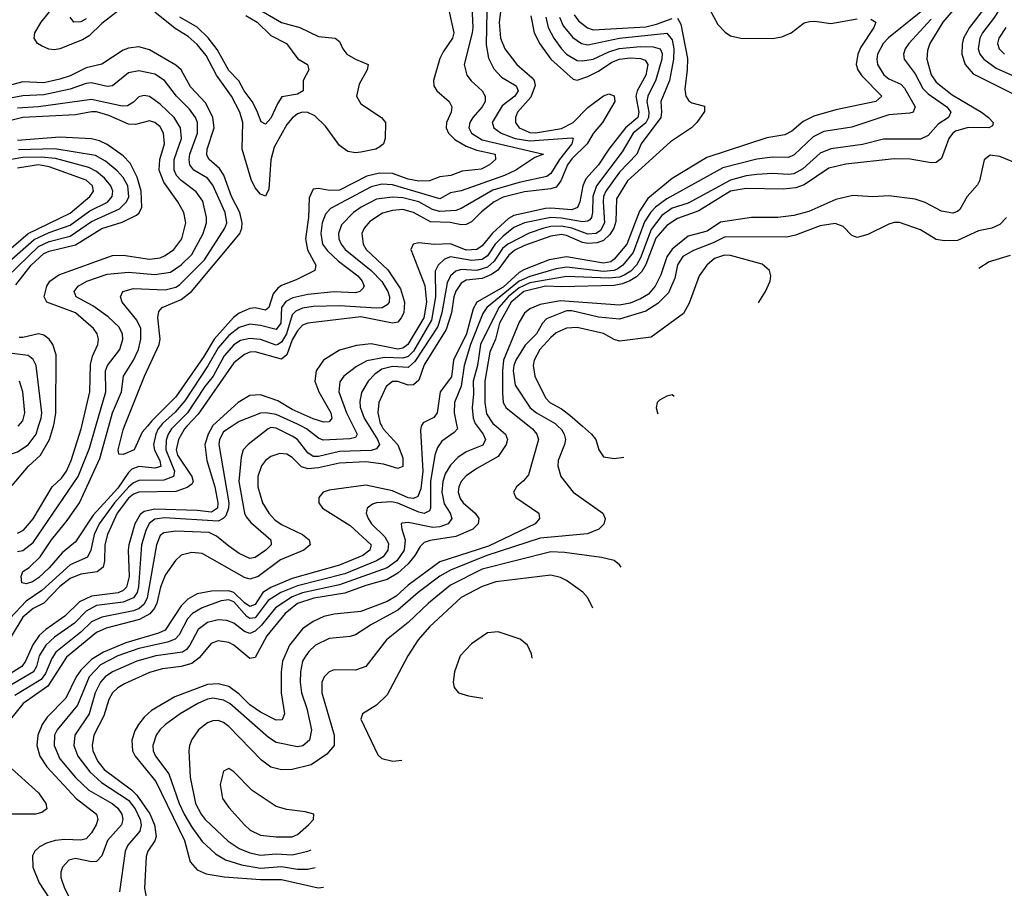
# Model space of a CAD drawing. Header units: inches. Extents: x 884549 to 1028252, y 526810 to 653624.
# Tile 586 of 656: x 983698 to 987427, y 548249 to 551540. Entities that reach past the tile are written whole.
import ezdxf

# ---------------------------------------------------------------- set-up
doc = ezdxf.new("R2010")
doc.units = ezdxf.units.IN
doc.header["$MEASUREMENT"] = 0
doc.layers.add('A9584', color=7, linetype='Continuous')
doc.layers.add('A9585', color=7, linetype='Continuous')

msp = doc.modelspace()

# ---------------------------------------------------------------- linework, layer by layer
at = {"layer": 'A9584', "color": 5}
for points, elevation in [([(983272.9, 550000), (983323.7, 549963.8), (983370, 549946.8), (983388.1, 549928.1), (983410, 549892.3), (983430, 549877.8), (983450, 549876.3), (983550, 549904.8), (983590, 549903.8), (983650, 549889.5), (983690, 549902.9), (983730.7, 549929.3), (983760.3, 549970), (983770.2, 550000)], 2340), ([(984428.8, 550000), (984412, 549970), (984399.7, 549930), (984407.1, 549870), (984438.1, 549770), (984449.1, 549710), (984447.3, 549690), (984425.3, 549674.7), (984370, 549680.8), (984210, 549686.1), (984170, 549676.5), (984154.3, 549665.7), (984134.5, 549630), (984112.2, 549550), (984109.4, 549530), (984113.7, 549430), (984103.5, 549390), (984090, 549377.4), (984070.8, 549369.2), (983970, 549356.5), (983925, 549335), (983870, 549280.9), (983797.2, 549230), (983772.4, 549207.6), (983748.2, 549171.8), (983720.9, 549110), (983707, 549090), (983590, 549017.3)], 2320), ([(984331.6, 550000), (984322.4, 549990), (984299.8, 549950), (984291.7, 549910), (984296.3, 549890), (984351, 549810), (984355.4, 549790), (984350, 549780.4), (984332.7, 549767.3), (984290, 549752.8), (984150, 549749.6), (984130, 549742.9), (984110, 549727.1), (984067.8, 549670), (984030.6, 549590), (984021, 549550), (984020.2, 549490), (984014.3, 549465.7), (983992.2, 549447.8), (983930, 549439.3), (983890, 549422.4), (983850, 549393.1), (983790.1, 549330), (983750, 549309.5), (983710, 549276.1), (983620.7, 549130)], 2280), ([(984283.9, 550000), (984273.9, 549990), (984260.9, 549970), (984253.4, 549946.6), (984252.2, 549910), (984285.1, 549830), (984280.9, 549810), (984244, 549796), (984150, 549793.8), (984130, 549785.1), (984110, 549768.9), (984057.4, 549710), (983999.6, 549630), (983980.3, 549590), (983967.6, 549530), (983955.7, 549504.3), (983890, 549474.8), (983782.8, 549377.2), (983723.3, 549336.7), (983640.6, 549250)], 2260), ([(984503, 550000), (984470, 549978.3), (984455.1, 549950), (984452.9, 549930), (984490.5, 549710), (984489.8, 549690), (984479.1, 549660.9), (984469.7, 549650.3), (984450, 549640.8), (984246.7, 549653.3), (984210, 549647.5), (984188.6, 549631.4), (984175.8, 549604.2), (984160.4, 549550), (984148.7, 549391.3), (984143, 549370), (984130.1, 549350), (984090, 549333.8), (983990, 549320.2), (983950, 549299), (983906, 549254), (983830, 549200.6), (983797.6, 549170), (983772.5, 549130), (983761.6, 549090), (983750.3, 549069.7), (983650.3, 549009.7)], 2340), ([(985069.5, 550000), (985075.5, 549990), (985130, 549929.6), (985150, 549879.6), (985150, 549847.6), (985130, 549840.1), (985075.9, 549855.9), (985010, 549865.5), (984910, 549860.2), (984830, 549841.8), (984790, 549838.1), (984765.5, 549845.5), (984730, 549881.1), (984710, 549894.3), (984683.6, 549896.4), (984650, 549885.6), (984630, 549870.5), (984614.8, 549850), (984599.9, 549810), (984599.9, 549770), (984618.5, 549710), (984641.8, 549670), (984665.3, 549645.3), (984690, 549628), (984770.1, 549590), (984795.4, 549570), (984798.8, 549550), (984774.8, 549530), (984685.7, 549494.3), (984601.8, 549430), (984570, 549420), (984550, 549427.1), (984390, 549518.1), (984350, 549521.5), (984310, 549511.6), (984288.4, 549491.6), (984250, 549435), (984231.7, 549390), (984218.4, 549330), (984208.8, 549310), (984190.9, 549289.1), (984152, 549268), (984025.7, 549234.3), (983990, 549218.9), (983875.2, 549124.8), (983804.8, 549015.2), (983712, 548950), (983663.4, 548890)], 2380), ([(983670, 549775.8), (983731.6, 549848.4), (983777.9, 549890), (983811, 549950), (983826.1, 550000)], 2320), ([(985022.2, 550000), (985053.6, 549950), (985061.5, 549930), (985050, 549913.9), (985030, 549908), (984910, 549904.2), (984830, 549885.2), (984810, 549885.5), (984790, 549898.7), (984750, 549949.1), (984730, 549962.2), (984670, 549992.9), (984650, 549995.3), (984639, 549990), (984563.8, 549930), (984545.4, 549910), (984537, 549883), (984528.1, 549790), (984550, 549670.3), (984556.1, 549656.1), (984574.5, 549634.5), (984650.1, 549570), (984650.9, 549550), (984630.1, 549530), (984590, 549502.9), (984570, 549498.5), (984530, 549518.3), (984490, 549545), (984443.9, 549583.9), (984416.7, 549596.7), (984290, 549601.9), (984244.3, 549595.7), (984230, 549585.4), (984216.1, 549550), (984181.2, 549350), (984170, 549326.1), (984150.7, 549309.3), (984130, 549300.3), (984010, 549277), (983970, 549258.6), (983930, 549219.7), (983835.7, 549144.3), (983819.6, 549120.4), (983796.5, 549063.5), (983779.3, 549040.7), (983680.7, 548979.3)], 2360), ([(983690, 549594.2), (983713.5, 549606.5), (983750, 549648.5), (983821.3, 549770), (983856.5, 549803.5), (983875.8, 549830), (983893.7, 549870), (983931.9, 549990), (983934.2, 550000)], 2280), ([(983690, 549525.4), (983710, 549529.1), (983750, 549559.3), (983920.2, 549810), (983963.1, 549916.9), (983987.1, 550000)], 2260), ([(984231.2, 550000), (984223.3, 549990), (984214.2, 549970), (984205.5, 549930), (984208.8, 549908.8), (984229.7, 549870), (984232.4, 549847.6), (984210, 549841), (984150, 549847.4), (984122.9, 549837.1), (984110, 549824.8), (984070, 549764.9), (983977.2, 549662.8), (983910, 549562.1), (983859.8, 549520.2), (983810, 549462.9), (983770, 549425.8), (983747.4, 549410), (983723.3, 549403.3), (983707.1, 549407.1), (983703.7, 549430), (983709.8, 549450), (983734.8, 549465.2), (983775.5, 549504.5), (983818.8, 549570), (983877.9, 549642.1), (983924.8, 549710), (984002.4, 549877.6), (984036.3, 550000)], 2240), ([(985219.2, 550000), (985216.5, 549983.5), (985225.3, 549830), (985217.2, 549762.8), (985205.8, 549734.2), (985190, 549726.3), (985170, 549728.5), (985110, 549755.3), (985010, 549776.9), (984870, 549757.3), (984847.5, 549750), (984831.9, 549730), (984831.5, 549710), (984845.9, 549690), (984950, 549624), (985030, 549551), (985024.8, 549530), (984997.5, 549510), (984910, 549472.9), (984730, 549422.9), (984650, 549388.4), (984619.1, 549370), (984590, 549324.3), (984570, 549317.2), (984550, 549330.3), (984510, 549369.5), (984490, 549376.8), (984424.4, 549375.6), (984370, 549364.6), (984335.6, 549344.4), (984310, 549319.2), (984250, 549227.5), (984224.6, 549215.4), (984100.7, 549179.3), (984016, 549144), (983970, 549116.5), (983930, 549075.4), (983912.6, 549050), (983873.1, 548970), (983802.9, 548897.1), (983783.1, 548870), (983767.1, 548830), (983764, 548790), (983775.1, 548750), (983800.9, 548710), (983912.7, 548590), (983989.1, 548530), (983994.6, 548510), (983988.4, 548490), (983970, 548458.9), (983950, 548436.6), (983930, 548431.4), (983870, 548434.6), (983832.2, 548430), (983799.4, 548420.6), (983773.1, 548406.9), (983755.3, 548390), (983747.3, 548372.7), (983748.1, 548330), (983771.9, 548270), (983851, 548150)], 2420), ([(985354.2, 550000), (985356.1, 549990), (985344.2, 549975.8), (985297.1, 549942.9), (985281.3, 549918.7), (985270.4, 549890), (985254.8, 549790), (985254.5, 549690), (985250, 549679.2), (985230.7, 549669.3), (985210, 549673.7), (985130, 549707.8), (985106.9, 549713.1), (985050.4, 549709.6), (985034.9, 549705.1), (985014.2, 549690), (985011.2, 549670), (985018.1, 549650), (985030.5, 549630), (985081.3, 549581.3), (985095.1, 549555.1), (985093.1, 549530), (985075, 549505), (985049.9, 549490.1), (984930, 549441.2), (984750, 549395.1), (984687.6, 549370), (984640, 549340), (984590, 549274.2), (984570, 549271.7), (984559, 549279), (984510, 549335), (984490, 549341.9), (984462.1, 549337.9), (984390, 549311.7), (984352.5, 549290), (984333.6, 549270), (984302.9, 549210), (984286.7, 549193.3), (984257.9, 549182.1), (984150, 549158.2), (984069.6, 549130), (984004.6, 549095.4), (983961.1, 549050), (983917.5, 548942.5), (983840.1, 548850), (983830.8, 548830), (983828.7, 548790), (983850, 548739.8), (983909.5, 548669.5), (983960.5, 548620.5), (984049, 548570), (984070, 548552.9), (984084.9, 548530), (984089.2, 548510), (984083.8, 548490), (984030.5, 548430), (984010, 548371.9), (983990, 548350.5), (983970, 548349.3), (983910, 548362.7), (983884.2, 548355.8), (983860.2, 548330), (983854, 548310), (983854.6, 548290), (983868.1, 548250), (983890, 548208.6)], 2440), ([(985431.4, 550000), (985453.8, 549970), (985462.9, 549950), (985452.1, 549927.9), (985390, 549902.9), (985358, 549882), (985330, 549852.7), (985310, 549819.9), (985300.5, 549790), (985297.8, 549750), (985306.4, 549706.4), (985328.7, 549670), (985334.7, 549650), (985321.7, 549630), (985290, 549619), (985263.7, 549616.3), (985170, 549635), (985147, 549633), (985143.2, 549630), (985145.2, 549610), (985158.5, 549570), (985154.5, 549530), (985127.4, 549490), (985090, 549463.1), (984910, 549399.1), (984770, 549368.3), (984730, 549353.2), (984667.7, 549312.3), (984614.4, 549245.6), (984590, 549223.3), (984570, 549215.2), (984550, 549221.8), (984510, 549253.2), (984483.5, 549263.5), (984450, 549267), (984410, 549256.7), (984375, 549230), (984342.4, 549170), (984330, 549153.8), (984315.5, 549144.5), (984214, 549130), (984142.5, 549110), (984050, 549069.6), (984022.1, 549050), (984004.1, 549030), (983984.1, 548990), (983961.3, 548910), (983907.8, 548830), (983904, 548790), (983919, 548750), (983964, 548690), (984008.1, 548650), (984110, 548582.6), (984135.7, 548550), (984155.2, 548510), (984158.3, 548490), (984153.8, 548466.2), (984107.8, 548412.2), (984098.3, 548390), (984076.4, 548236.4)], 2460), ([(985502.6, 550000), (985538.3, 549970), (985545.6, 549950), (985540.8, 549930), (985510, 549885.3), (985430, 549839.7), (985390, 549811.4), (985370.1, 549790), (985361.1, 549770), (985358.6, 549750), (985366.2, 549726.2), (985378, 549710), (985423.6, 549670), (985436.8, 549650), (985434.5, 549630), (985415.2, 549610), (985350, 549582.6), (985253, 549567), (985230, 549559.1), (985215.4, 549544.6), (985195.3, 549510), (985170, 549478.5), (985130, 549443.2), (985090, 549419.7), (985010, 549396.7), (984930, 549367.1), (984812, 549348), (984750, 549328), (984703.7, 549290), (984634.8, 549205.2), (984590, 549123.4), (984570, 549119.4), (984510, 549169.9), (984490, 549180.1), (984450, 549186.9), (984423.6, 549176.4), (984378, 549122), (984350, 549101.1), (984310.6, 549089.4), (984239, 549081), (984190, 549067), (984095.6, 549024.4), (984070, 549009), (984050, 548990), (984035.8, 548964.2), (984017.2, 548902.8), (983979.7, 548830), (983972.8, 548790), (983975.9, 548770), (983994.7, 548730), (984018.8, 548698.8), (984121.9, 548621.9), (984141.7, 548601.7), (984191, 548531), (984209.3, 548490), (984214.9, 548445.1), (984210.5, 548429.5), (984184, 548390), (984176.9, 548370), (984171.1, 548250), (984178.8, 548210)], 2480), ([(984181.9, 550000), (984162.8, 549977.2), (984131.8, 549910), (984090, 549892.8), (984073.8, 549893.8), (984070.8, 549910.8), (984090, 549986.7), (984095.3, 550000)], 2220), ([(985627.6, 550000), (985640.1, 549990), (985657.2, 549970), (985663, 549950), (985624.9, 549815.1), (985607, 549793), (985579.4, 549770), (985568.4, 549750), (985577.7, 549730), (985664.8, 549670), (985666.7, 549650), (985650.1, 549630), (985474.5, 549545.5), (985290, 549485.7), (985170, 549397.7), (985124.2, 549355.8), (985090, 549335.8), (984990, 549298), (984890, 549288.3), (984850, 549278.6), (984810, 549259.6), (984770, 549232.1), (984720.4, 549170), (984694.3, 549110), (984689.2, 549070), (984688.7, 548990), (984701.6, 548910), (984692.4, 548887.6), (984670, 548886.8), (984610, 548916.7), (984570, 548944.2), (984530, 548984.6), (984490, 549013.7), (984450, 549024), (984410, 549021.2), (984285.8, 548974.2), (984197.6, 548922.4), (984170, 548897.8), (984148.3, 548870), (984134.6, 548845.4), (984123.1, 548810), (984125.7, 548770), (984135.6, 548750), (984214.2, 548654.2), (984322.4, 548430), (984344.7, 548350), (984370, 548319.2), (984404.6, 548304.6), (984473, 548293), (984610, 548282.7), (984690, 548282.5), (984828.6, 548251.4), (984848.9, 548253.1)], 2520), ([(985736.9, 550000), (985750, 549987.8), (985761, 549970), (985765.1, 549950), (985761.6, 549930), (985737.5, 549870), (985736.2, 549850), (985748.1, 549810), (985794.2, 549750), (985907.4, 549670), (985915.6, 549650), (985910.8, 549629.2), (985891.6, 549610), (985848.3, 549591.7), (985670, 549575.2), (985467.7, 549510), (985330, 549454.3), (985290, 549431.4), (985207.3, 549370), (985130, 549302.7), (985030.9, 549249.1), (984970, 549209.9), (984950, 549202.8), (984870, 549196.3), (984818.4, 549170), (984793.5, 549146.5), (984777.1, 549122.9), (984770, 549109.7), (984761.5, 549070), (984760.5, 549030), (984765.5, 548990), (984785.6, 548930), (984803.9, 548850), (984795.6, 548810), (984771.3, 548788.7), (984750, 548785.2), (984670, 548801.7), (984641.1, 548821.1), (984494.9, 548950), (984470, 548961.6), (984430, 548969), (984410, 548966), (984372.8, 548950), (984305.8, 548910), (984250.9, 548870), (984229, 548850), (984215.8, 548830), (984202.8, 548790), (984204.2, 548770), (984212.5, 548750), (984263.6, 548683.6), (984302.6, 548570), (984321.1, 548530), (984350, 548480.7), (984390, 548426.9), (984440, 548380), (984477.6, 548357.6), (984538.3, 548338.3), (984610, 548325.7), (984690, 548332.2), (984750, 548321.3), (984790, 548321.7), (984818.1, 548328.5)], 2540), ([(984961.4, 550000), (984976.4, 549970), (984970, 549957.5), (984948.4, 549951.6), (984847.2, 549947.2), (984830, 549954.2), (984785, 549990), (984765.8, 550000)], 2340), ([(985829.5, 550000), (985863.5, 549970), (985880.7, 549950), (985891.8, 549910), (985910, 549883.7), (985950, 549877.8), (985986.7, 549882.6)], 2560), ([(985710, 549523.7), (985450, 549458.1), (985330, 549397.9), (985247, 549330), (985170, 549256.6), (985087.7, 549190), (985010, 549089.8), (984970, 549075.7), (984890, 549077.5), (984870, 549069.8), (984851, 549050), (984843.1, 549030), (984843.4, 548990), (984889.3, 548830), (984890.1, 548790), (984862.1, 548757.9), (984802.4, 548717.6), (984730, 548699.1), (984690, 548698.2), (984650, 548708.1), (984614.7, 548734.7), (984490, 548862.1), (984470, 548877.5), (984450, 548885.4), (984430, 548884.1), (984410, 548875.9), (984375.2, 548850), (984350, 548813.1), (984341.7, 548790), (984339.2, 548770), (984344.4, 548670), (984364.9, 548570), (984385.2, 548530), (984400.7, 548510), (984488.2, 548428.2), (984530, 548400.6), (984570, 548383.5), (984610, 548375.1), (984670, 548379.9), (984730, 548376.5), (984790, 548389.7), (984803, 548395.4)], 2560), ([(985976.1, 549466.1), (985970, 549475.1), (985950, 549490.7), (985902.3, 549502.3), (985761.5, 549521.5), (985710, 549523.7)], 2560), ([(985710, 549435), (985501.7, 549410), (985450, 549392.7), (985370, 549351.1), (985250, 549239.4), (985208.1, 549190), (985169, 549130), (985090, 548982.4), (985050, 548943.5), (984997.1, 548910), (984990.3, 548890), (985055.3, 548755.3), (985070, 548740.9), (985111.2, 548731.2), (985146, 548735.3)], 2580), ([(985868.5, 549310.1), (985850, 549349.7), (985831.4, 549371.4), (985770, 549415.9), (985746.8, 549426.8), (985710, 549435)], 2580), ([(985510, 549221.3), (985470, 549216.7), (985410, 549175), (985367.3, 549130), (985344.7, 549070), (985339.7, 549030), (985343.6, 549010), (985360.4, 548990), (985398.4, 548978.4), (985452.2, 548970)], 2620), ([(985639.3, 549121.3), (985637.1, 549137.1), (985621.4, 549170), (985593.4, 549193.4), (985510, 549221.3)], 2620), ([(983654.7, 548714.7), (983770, 548611.1), (983797, 548570), (983801.5, 548550), (983782.9, 548537.1), (983758.9, 548530), (983630, 548530.5)], 2380)]:
    msp.add_lwpolyline(points, dxfattribs=dict(at, elevation=elevation))
at = {"layer": 'A9584', "color": 5, "elevation": 2580}
msp.add_lwpolyline([(984490, 548702.6), (984470, 548693.6), (984457.1, 548642.9), (984466.3, 548590), (984490, 548554.9), (984550.2, 548490), (984571.6, 548470), (984610, 548451), (984670, 548443.8), (984730, 548444.8), (984750, 548453), (984792.8, 548490), (984811.5, 548510), (984812.3, 548530), (984779.5, 548539.5), (984710, 548547.8), (984670, 548559.8), (984579.5, 548619.5), (984510, 548690.9)], close=True, dxfattribs=at)
at = {"layer": 'A9585', "color": 5}
for points, elevation in [([(987381.7, 551750), (987194.4, 551530), (987145.2, 551450), (987136.4, 551423.6), (987133.9, 551390), (987150, 551331.6), (987170, 551302.9), (987230, 551255.4), (987341.5, 551190), (987368, 551170), (987385, 551150), (987382.2, 551137.8), (987369.5, 551130.5), (987290, 551132), (987242.5, 551117.5), (987230.8, 551109.2), (987217.8, 551090), (987190, 551014), (987170, 550999.1), (987150, 550998.3), (987071, 551011), (987010, 551012.6), (986827.3, 550992.7), (986763, 550977), (986670, 550914.2), (986637.5, 550902.5), (986590, 550898.2), (986450, 550900), (986390, 550890.7), (986270, 550816.4), (986190, 550787), (986150, 550760.2), (986108.3, 550711.7), (986070, 550612.8), (986054.5, 550585.5), (986034.4, 550565.6), (986009.4, 550550.6), (985981, 550539), (985950, 550533.4), (985751.7, 550528.3), (985690, 550530.8), (985607.3, 550510), (985560, 550470), (985516.1, 550390), (985500.2, 550330), (985479.2, 550280.8), (985459.5, 550170), (985460, 550090), (985466.9, 550046.9), (985490.3, 550010.3), (985502.6, 550000)], 2480), ([(987527.1, 551770), (987403.2, 551650), (987295.4, 551510), (987273.3, 551470), (987267.5, 551447.5), (987266.8, 551410), (987279.1, 551370), (987310, 551334.8), (987518.8, 551230)], 2520), ([(984070, 551572.3), (984010, 551525.9), (983961.1, 551478.9), (983936.4, 551463.6), (983850, 551429.9), (983830, 551426.4), (983808.5, 551428.5), (983781, 551441), (983766.3, 551450), (983752.7, 551470), (983755.2, 551490), (983779.4, 551530), (983844.2, 551610)], 2180), ([(985316.1, 551610), (985343.3, 551490), (985337.3, 551470), (985301.8, 551418.2), (985290, 551392.4), (985265.9, 551310), (985267, 551290), (985277.8, 551270), (985325.4, 551230), (985335.4, 551210), (985333.2, 551190), (985315, 551150), (985314.2, 551130), (985322.8, 551110), (985345.9, 551085.9), (985390, 551060.6), (985430, 551046.3), (985499.8, 551030), (985500.4, 551010), (985477.9, 550990), (985446, 550974), (985374, 550966), (985331.4, 550950), (985290, 550944.3), (985250, 550929.9), (985210, 550928.5), (985170, 550936.4), (985110, 550957.2), (985061.5, 550958.5), (985012.7, 550947.3), (984910, 550894.7), (984872.4, 550892.4), (984830, 550900.5), (984810, 550897.6), (984795.1, 550864.9), (984791.9, 550790), (984781.4, 550710), (984788.2, 550668.2), (984820.6, 550610), (984816.4, 550590), (984745.4, 550554.6), (984690, 550533.4), (984676.5, 550523.5), (984658.7, 550501.3), (984641.8, 550450), (984630, 550439.2), (984590, 550448), (984570, 550445.9), (984530, 550428.4), (984507.8, 550412.2), (984434.7, 550330), (984395.5, 550264.5), (984290, 550111.4), (984199.3, 550020.7), (984181.9, 550000)], 2220), ([(987440.2, 551630), (987390.8, 551549.2), (987344.6, 551490), (987334.3, 551470), (987328.1, 551430), (987334.6, 551410), (987350.3, 551390.3), (987396.9, 551356.9), (987546.9, 551290)], 2540), ([(984590, 551587.2), (984690, 551529), (984759, 551510), (984830, 551476.2), (984893.1, 551470), (984910, 551457.6), (984922.1, 551430), (984937.2, 551410), (984970, 551390.1), (985018.5, 551370), (985014.8, 551350), (984983.7, 551296.3), (984974.3, 551250), (984990, 551221.4), (985069.1, 551170), (985083.5, 551150), (985082.2, 551090), (985076.9, 551070), (985061.9, 551058.1), (985046.7, 551050), (984990, 551038.6), (984970, 551036), (984940.9, 551040.9), (984910, 551063.8), (984856.2, 551136.2), (984816.1, 551176.1), (984790, 551187.9), (984770, 551189.6), (984750, 551183), (984730, 551167.4), (984710, 551142.3), (984662.4, 551057.6), (984649.5, 551009.5), (984641.9, 550898.1), (984630, 550871), (984610, 550878.9), (984590, 550903.2), (984574.9, 550934.9), (984540.6, 551050), (984544.1, 551150), (984531.6, 551190), (984500.1, 551250), (984444.1, 551330), (984404.1, 551404.1), (984370, 551445.8), (984336.1, 551476.1), (984286.9, 551506.9), (984210, 551568.6)], 2180), ([(985410.4, 551590), (985415.2, 551510), (985412.6, 551490), (985381.9, 551370), (985392.2, 551330), (985407.8, 551307.8), (985450.1, 551270), (985461.2, 551250), (985461, 551230), (985449.6, 551210), (985414.3, 551170), (985403.3, 551150), (985399.9, 551130), (985410.1, 551110), (985450, 551085.3), (985682.4, 551030), (985650, 551018), (985577.7, 550970), (985534.6, 550950), (985370, 550891.4), (985330, 550884.4), (985290, 550861.7), (985110, 550914.4), (985070, 550916.8), (985030, 550906.5), (984875.2, 550824.8), (984857, 550803), (984844.4, 550770), (984838.4, 550730), (984845.8, 550690), (984864.7, 550664.7), (984905.4, 550625.4), (984979, 550570), (984994.9, 550550), (985003.3, 550530), (984998.4, 550521.6), (984986.9, 550510), (984970, 550504.9), (984890, 550509.2), (984790, 550498.7), (984733.5, 550486.5), (984707, 550473), (984690.1, 550450), (984688.1, 550390), (984670, 550366.4), (984610, 550381.3), (984570, 550386.1), (984530, 550374.1), (984490, 550343), (984450, 550296.5), (984411.6, 550228.4), (984323.4, 550096.6), (984287, 550053), (984239, 550010), (984231.2, 550000)], 2240), ([(985467.8, 551572.2), (985465.2, 551445.2), (985474.2, 551394.2), (985494.2, 551354.2), (985522.7, 551322.7), (985578.9, 551290), (985585.9, 551270), (985574.1, 551250), (985526.1, 551213.9), (985488.1, 551150), (985490, 551143.1), (985494.4, 551130), (985522.3, 551110), (985575, 551090), (985630, 551081.4), (985790, 551092.1), (985794.2, 551090), (985789.6, 551070), (985742.7, 551010), (985710, 550956.9), (985694.6, 550945.4), (985590, 550923.4), (985490, 550893.9), (985370, 550824.8), (985350, 550817.6), (985290, 550813.3), (985261.4, 550821.4), (985210, 550850), (985150, 550864.9), (985110, 550867.1), (985050, 550859.5), (984991.3, 550830), (984962.3, 550810), (984917.8, 550762.2), (984906.1, 550730), (984907.2, 550710), (984915.7, 550690), (984931.3, 550670), (985029, 550590), (985070, 550548.1), (985093.3, 550510), (985099, 550490), (985097.2, 550470), (985090, 550459.3), (985071, 550449), (985050, 550446.8), (984910, 550455.7), (984810, 550453.2), (984770, 550447.4), (984744.4, 550435.6), (984730, 550421.5), (984709.3, 550350), (984690, 550318.6), (984675.9, 550310), (984670, 550307.3), (984610, 550329), (984570, 550332.2), (984535.1, 550324.9), (984510, 550308.7), (984473.5, 550266.5), (984431.4, 550190), (984399.2, 550150), (984333.6, 550050), (984283.9, 550000)], 2260), ([(985519.9, 551570), (985513.8, 551530), (985519.5, 551470), (985536.1, 551430), (985581.5, 551370), (985639.5, 551319.5), (985646.5, 551310), (985650.5, 551290.5), (985633.8, 551246.2), (985584.1, 551190), (985576.3, 551170), (985576.8, 551150), (985589.7, 551129.7), (985630, 551112), (985651.9, 551111.9), (985750, 551128.2), (985794.9, 551150), (985850, 551207.2), (985910, 551251.8), (985930, 551258.6), (985950, 551250.9), (985952, 551230), (985905.1, 551150), (985871, 551109), (985847.2, 551070), (985790, 551013.1), (985772.7, 550990), (985747.5, 550930), (985730, 550905.7), (985710, 550898.9), (985610, 550887.4), (985530, 550867.8), (985495.2, 550850), (985447.8, 550812.2), (985410, 550774.3), (985390, 550764), (985370, 550763.4), (985328.2, 550771.8), (985254.2, 550774.2), (985190.1, 550810.1), (985150, 550820.9), (985110, 550817.2), (985072.5, 550807.5), (985024.7, 550775.3), (985002.6, 550750), (984993.7, 550730), (984999.7, 550690), (985011.3, 550670), (985092.4, 550592.4), (985140.7, 550520.7), (985156.2, 550470), (985153, 550430), (985143.2, 550410), (985130, 550394.6), (985110, 550389.7), (984990, 550413.9), (984790, 550390.3), (984770, 550382.1), (984750, 550361.6), (984730, 550326.8), (984710, 550270.4), (984690, 550253.4), (984590, 550282.3), (984570, 550280.6), (984550, 550271.7), (984510, 550240.5), (984374, 550046), (984331.6, 550000)], 2280), ([(987111.1, 551570), (986988.9, 551471.1), (986969.3, 551450), (986947.3, 551410), (986944.2, 551390), (986947.2, 551370), (986971.4, 551331.4), (986990, 551316.5), (987035.1, 551295.1), (987050, 551280.1), (987090.1, 551210), (987082.6, 551190), (987070, 551185.4), (986990, 551179.8), (986850, 551132.9), (986743.4, 551116.6), (986703.7, 551096.3), (986631.5, 551028.5), (986610, 551018.5), (986550, 551018.9), (986490, 551011.5), (986361.5, 550978.5), (986150, 550861.6), (986106.3, 550830), (986088.6, 550811.4), (986065.4, 550774.6), (986022.1, 550657.9), (985982.9, 550610), (985964.1, 550595.9), (985950, 550589.5), (985910, 550586.1), (985770, 550602.8), (985730, 550595.8), (985630, 550567.2), (985590, 550549.4), (985467.2, 550450), (985452.7, 550427.3), (985405.8, 550310), (985382.3, 550230), (985370, 550151.5), (985345.3, 550090), (985344.3, 550050), (985354.2, 550000)], 2440), ([(985797.9, 551557.9), (985815.3, 551535.3), (985848.6, 551508.6), (985870, 551501.3), (986070, 551513.5), (986110, 551522.5), (986170, 551544)], 2380), ([(986310, 551582.9), (986342.3, 551522.3), (986370, 551493), (986390, 551479), (986429.6, 551469.6), (986550, 551468.4), (986585.5, 551474.5), (986620.2, 551490), (986670, 551527.6), (986690, 551533), (986710, 551534.7), (986770, 551525.8), (986870, 551543.6)], 2420), ([(983950, 551542.9), (983930, 551532.1), (983904, 551530), (983889.9, 551550)], 2160), ([(984555.4, 551555.4), (984597.4, 551530), (984650, 551480.7), (984708.9, 551450), (984751.5, 551391.5), (984788.2, 551370), (984793.4, 551350), (984772.4, 551310), (984772, 551270), (984750, 551258.3), (984691.7, 551248.3), (984675.7, 551224.3), (984650, 551166.6), (984630, 551144.7), (984612.4, 551152.4), (984596.4, 551196.4), (984578.5, 551230), (984548.5, 551270), (984528.2, 551308.2), (984490, 551348), (984446.7, 551426.7), (984411.7, 551471.7), (984370, 551511.5), (984304.9, 551550)], 2160), ([(985634, 551554), (985646.8, 551490), (985668.4, 551448.4), (985710, 551390.1), (985794.2, 551314.2), (985810, 551311.4), (985850, 551325), (985890, 551345), (985941, 551379), (985970, 551390.7), (986010, 551395.6), (986050, 551393.2), (986067.1, 551387.1), (986077.8, 551370), (986069.8, 551330), (986037.1, 551270), (986032.3, 551250), (986043.7, 551190), (986039.8, 551170), (985993.4, 551130), (985930.1, 551050), (985890.1, 550990), (985843, 550937), (985830.8, 550910), (985820.3, 550850), (985811.5, 550828.5), (985790, 550819.1), (985710, 550826.3), (985690, 550824.4), (985570, 550798.6), (985550, 550787.2), (985488.5, 550731.5), (985450, 550683.7), (985430, 550669.3), (985390, 550666.3), (985329.5, 550690.5), (985267.8, 550687.8), (985210, 550694.1), (985189.3, 550690), (985179.8, 550670), (985233, 550533), (985239, 550470), (985228.8, 550410), (985168.9, 550310), (985150, 550295), (985130, 550291.7), (985030, 550311.6), (984974.6, 550305.4), (984910, 550288), (984848.9, 550250), (984821.5, 550210), (984816.5, 550170), (984831.6, 550130), (984876.8, 550050), (984880.1, 550030), (984870, 550016.3), (984850, 550015.5), (984810, 550028), (984730, 550063.5), (984676.5, 550096.5), (984610, 550119.2), (984570, 550116.1), (984525.3, 550090), (984430, 550002.2), (984428.8, 550000)], 2320), ([(985691.1, 551550), (985700.5, 551510), (985721.1, 551470), (985750, 551429.2), (985770, 551409.7), (985810, 551385.9), (985830, 551383.6), (985870, 551390.6), (985930, 551418.7), (985969.3, 551430.7), (986050, 551438.5), (986097, 551437), (986123.5, 551430), (986131.8, 551411.8), (986130.3, 551390), (986107.8, 551312.2), (986076.9, 551250), (986073.7, 551230), (986080.8, 551190), (986079.9, 551170), (986070, 551149.7), (986021.3, 551110), (985980.8, 551039.2), (985883.2, 550910), (985868.5, 550870), (985867.9, 550810), (985864, 550790), (985857.8, 550782.2), (985850, 550776.7), (985830, 550774), (985750, 550788.4), (985710, 550791), (985610.2, 550769.8), (985570, 550753.2), (985530, 550720.3), (985498.7, 550690), (985470, 550645.7), (985450, 550630.9), (985410, 550628.2), (985330, 550641.6), (985307, 550633), (985283.6, 550610), (985272.6, 550587.4), (985273.1, 550490), (985258.2, 550401.8), (985190, 550283.7), (985170, 550264.2), (985150, 550258), (985079.6, 550260.4), (985013, 550247), (984974.3, 550225.7), (984926.6, 550190), (984911.4, 550168.6), (984907.6, 550130), (984936.3, 550050), (984961.4, 550000)], 2340), ([(985742.6, 551550), (985757.3, 551517.3), (985793, 551473), (985826.4, 551450), (985850, 551444.4), (985970, 551469.5), (986150, 551488.8), (986170, 551463.2), (986175.6, 551430), (986174.9, 551390), (986159.9, 551310), (986126.5, 551230), (986129.5, 551190), (986126.2, 551170), (986052.6, 551070), (986035.6, 551030), (985970, 550962.2), (985918.4, 550890), (985910, 550870), (985907.9, 550850), (985913.7, 550770), (985898.5, 550741.5), (985881.3, 550730), (985850, 550727.6), (985790, 550749.8), (985750, 550757.5), (985710, 550756.7), (985683, 550750), (985628.5, 550731.5), (985547.6, 550690), (985526.7, 550673.3), (985495, 550625), (985470, 550602.9), (985430, 550590), (985370, 550593), (985350, 550587.7), (985329.9, 550570.1), (985316.9, 550543.1), (985297.8, 550430), (985282.4, 550377.6), (985195.1, 550244.9), (985170, 550222.8), (985110, 550225.9), (985070, 550215.6), (985042.9, 550197.1), (985018.2, 550170), (984993, 550127), (984986.4, 550093.6), (984987.9, 550072.1), (985003.4, 550030), (985022.2, 550000)], 2360), ([(986190, 551545.9), (986202.8, 551522.8), (986227.1, 551392.9), (986226.7, 551350), (986217.4, 551277.4), (986221.7, 551250), (986232.3, 551232.3), (986244.4, 551224.4), (986292, 551212), (986291.7, 551191.7), (986262.7, 551150), (986242.3, 551130), (986163.3, 551076.7), (985999.8, 550930), (985958.5, 550861.5), (985955.9, 550775.9), (985948.6, 550750), (985933.6, 550726.4), (985910, 550703.2), (985885, 550695), (985850, 550692.2), (985830, 550696.3), (985770, 550722.9), (985750, 550725.6), (985710, 550719.3), (985610, 550684.5), (985573.6, 550666.4), (985551.5, 550648.5), (985509.5, 550590.5), (985485.4, 550574.6), (985450, 550559.1), (985390, 550552.9), (985370, 550541.9), (985350, 550510.9), (985342.4, 550490), (985334.3, 550430), (985313.9, 550366.1), (985230, 550232.3), (985210, 550174.9), (985190, 550156.1), (985170, 550154.8), (985130, 550169.9), (985110, 550169), (985086.5, 550150), (985058.5, 550090), (985054.7, 550050), (985063.5, 550010), (985069.5, 550000)], 2380), ([(986921.7, 551541.7), (986940.3, 551530), (986933.4, 551510), (986884.1, 551435.9), (986872.9, 551410), (986866.6, 551370), (986872.6, 551350), (986887.9, 551327.9), (986963.8, 551250), (986940.4, 551230), (986790, 551198.8), (986706, 551174), (986665.7, 551154.3), (986622.8, 551117.2), (986596.7, 551103.3), (986528.1, 551091.9), (986301.5, 551018.5), (986170, 550938.2), (986077.2, 550862.8), (986045.4, 550814.6), (985998.5, 550690), (985950, 550632.4), (985937.1, 550622.9), (985910, 550617.8), (985770, 550641.3), (985703.2, 550630), (985610, 550594), (985590, 550581.8), (985530, 550527.2), (985430.4, 550470), (985415.8, 550444.2), (985390.8, 550350), (985341.7, 550250), (985333.3, 550186.7), (985290.4, 550130), (985279.1, 550050), (985266.5, 550033.5), (985226.9, 550013.1), (985219.3, 550000.7), (985219.2, 550000)], 2420), ([(987150, 551542.6), (987065.8, 551450), (987052.4, 551430), (987045.8, 551410), (987048.8, 551390), (987090, 551334.8), (987119.4, 551279.4), (987139.6, 551259.6), (987209.2, 551210), (987224.8, 551190), (987216.1, 551170), (987176.4, 551143.6), (987138.7, 551101.3), (987110, 551087.8), (986970, 551087.6), (986890, 551067.7), (986770, 551051), (986730, 551033.9), (986664.9, 550975.1), (986630, 550955.8), (986610, 550953.2), (986550, 550957.8), (986490, 550953.2), (986450, 550947.9), (986390, 550931.8), (986230, 550844.8), (986170, 550825.7), (986130, 550797.8), (986090, 550744.8), (986050, 550637.3), (986034, 550610), (986012.5, 550587.5), (985988.1, 550571.9), (985970, 550564.9), (985930, 550560.4), (985770, 550567), (985630, 550542.5), (985590, 550524.7), (985549, 550490), (985512.6, 550450), (985443.9, 550310), (985432.1, 550230), (985415.7, 550170), (985416.8, 550123.2), (985411.5, 550070), (985416.4, 550030), (985423.9, 550010), (985431.4, 550000)], 2460), ([(987433.3, 551510), (987406.2, 551470), (987401.5, 551450), (987408.2, 551430), (987427.8, 551410)], 2560), ([(984095.3, 550000), (984171.3, 550190), (984226.5, 550310), (984229.9, 550330), (984221.6, 550410), (984225.3, 550434.7), (984237.7, 550450), (984310, 550479.4), (984349.3, 550510), (984516.3, 550710), (984531.6, 550730), (984539.4, 550750), (984541.6, 550770), (984532.3, 550810), (984500.3, 550870), (984471.3, 550951.3), (984455.8, 550975.8), (984415.5, 551010), (984406.7, 551026.7), (984408.7, 551050), (984434.5, 551130), (984429.9, 551170), (984403.7, 551223.7), (984345.2, 551285.2), (984310.3, 551350), (984290, 551367.7), (984190, 551426.2), (984150, 551436.6), (984110, 551432.1), (984090, 551425), (984010, 551371.7), (983950, 551357.1), (983890, 551327.9), (983850, 551315.1), (983790, 551301.4), (983710, 551304.1), (983530, 551256.2)], 2220), ([(984036.3, 550000), (984050.2, 550050), (984084.2, 550130), (984091.4, 550190), (984129.5, 550250.5), (984147.9, 550290), (984157.6, 550330), (984157.2, 550370), (984141.8, 550401.8), (984086.9, 550470), (984079.9, 550490), (984089.1, 550510), (984130, 550521), (984250, 550516.8), (984290, 550526.8), (984304.3, 550535.7), (984398.5, 550630), (984476, 550750), (984483, 550770), (984476.2, 550810), (984430, 550913.3), (984410, 550939.3), (984357.6, 550970), (984342.6, 550990), (984339.8, 551010), (984343.4, 551030), (984372, 551110), (984372, 551150), (984364.8, 551170), (984341.2, 551201.3), (984292.4, 551250), (984246.5, 551310), (984210, 551334.1), (984150, 551345.7), (984110, 551339.1), (984050, 551289.1), (984030, 551287.1), (983970, 551300.4), (983950, 551298.4), (983890, 551276.7), (983790, 551255.1), (983710, 551251.8), (983650, 551240)], 2240), ([(983987.1, 550000), (984024.8, 550130), (984023.6, 550210), (984030.7, 550230), (984077.5, 550290), (984089.6, 550330), (984088.4, 550348.4), (984074.8, 550374.8), (984033.8, 550413.8), (983975.9, 550455.9), (983911.9, 550490), (983904.7, 550510), (983920.2, 550530), (983953.3, 550550), (984030, 550575.5), (984110, 550583.9), (984210, 550574.2), (984270, 550583.8), (984310, 550610.8), (984351, 550650), (984393.9, 550730), (984406.2, 550770), (984406.2, 550790), (984391.9, 550851.9), (984367.3, 550887.3), (984310, 550930.3), (984292.6, 550950), (984282.9, 550970), (984283.8, 551010), (984310.8, 551090), (984308.1, 551130), (984283.1, 551170), (984230, 551219.5), (984190, 551248.4), (984170, 551253.1), (984150, 551247.6), (984130, 551227.7), (984106.9, 551213.1), (984087.2, 551212.8), (983970, 551237.4), (983770, 551210.4), (983690, 551204.5)], 2260), ([(983934.2, 550000), (983964.5, 550130), (983966.4, 550233.6), (983974.7, 550265.3), (983994.4, 550310), (983997.5, 550330), (983992.1, 550350), (983978, 550370), (983910.4, 550430), (983800.9, 550470), (983791.3, 550490), (983800.7, 550530), (983813, 550550), (983846.7, 550573.3), (984050, 550647.2), (984090, 550647.3), (984190, 550632.9), (984230, 550638.3), (984250, 550646.8), (984282.5, 550670), (984312.4, 550710), (984327.4, 550770), (984319.9, 550810), (984297.8, 550850), (984244.8, 550924.8), (984226.8, 550970), (984228.6, 551010), (984246.5, 551070), (984243.6, 551110), (984230, 551134), (984210, 551150.8), (984190, 551156.6), (984137.1, 551142.9), (984110, 551144.1), (984036.6, 551176.6), (983990, 551190.6), (983970, 551191.3), (983910, 551180.1), (983710, 551169.4), (983582.5, 551137.5)], 2280), ([(983684.4, 550535.6), (983741.4, 550610), (983790, 550653.8), (983810, 550663), (983910, 550687.3), (984010, 550748.7), (984086.6, 550773.4), (984140.6, 550799.4), (984151.4, 550808.6), (984161.3, 550830), (984158.4, 550890), (984143.8, 550943.8), (984116.6, 550996.6), (984090, 551023.6), (984030, 551067.3), (984001.1, 551081.1), (983970, 551088.3), (983850, 551095.4), (983690, 551082.5)], 2320), ([(983650, 550564.5), (983770, 550681.2), (983810, 550699.9), (983890, 550720.1), (983970, 550775.4), (984076, 550824), (984103.4, 550850), (984111.4, 550868.6), (984107.7, 550910), (984090, 550942.6), (984067.6, 550967.6), (984023.9, 551003.9), (983985.7, 551025.7), (983831.2, 551051.2), (983693.6, 551046.4)], 2340), ([(983625.4, 550594.6), (983753, 550707), (983810, 550734.2), (983890, 550761.8), (983963.9, 550816.1), (984030.9, 550849.1), (984048.8, 550870), (984051.3, 550890), (984044.2, 550910), (984020, 550940), (983990, 550964.7), (983960, 550980), (983833.8, 551013.8), (983779.5, 551019.5), (983710, 551017.6), (983665.9, 551010)], 2360), ([(987490, 550989.4), (987410, 551021.1), (987373.8, 551026.2), (987350.9, 551009.1), (987334, 550930), (987325.5, 550914.5), (987286.4, 550870), (987258.8, 550821.2), (987250, 550812.8), (987232.4, 550807.6), (987190, 550815.2), (987128, 550848), (987090, 550860.6), (986990, 550872.1), (986930, 550869.3), (986853.6, 550873.6), (986790, 550858.8), (986686.7, 550813.3), (986630, 550798.2), (986570, 550790.5), (986470, 550790.6), (986353.1, 550773.1), (986301.7, 550738.3), (986230, 550719.4), (986170, 550670.9), (986150, 550641.1), (986126.1, 550573.9), (986104.7, 550530), (986079.4, 550500.6), (986050, 550482.3), (986010, 550466.3), (985970, 550458.4), (985745.6, 550474.4), (985670, 550461.6), (985630, 550444.7), (985610, 550428.6), (985590, 550394.2), (985531.2, 550250), (985526.4, 550210), (985526.7, 550126.7), (985529.4, 550090), (985540.4, 550070), (985627.6, 550000)], 2520), ([(983610, 550626.7), (983730, 550730), (983890, 550806.4), (983963.9, 550870), (983977.6, 550890), (983974.4, 550910), (983950, 550932.3), (983810, 550982), (983770, 550989.6), (983690, 550978.1)], 2380), ([(987435.3, 550790), (987410, 550764.5), (987380.5, 550750), (987330, 550739.6), (987250, 550703.9), (987201.6, 550701.6), (987170, 550707.4), (987110, 550744.1), (987030, 550771.9), (987010, 550771.9), (986990, 550765.7), (986910, 550725.8), (986870, 550715.1), (986850, 550722), (986816.9, 550756.9), (986787.4, 550767.4), (986730, 550758.5), (986636.6, 550723.4), (986603.7, 550716.3), (986370, 550717.2), (986325.4, 550694.6), (986250, 550665.2), (986210, 550642.3), (986190, 550611.3), (986179.2, 550560.8), (986155.4, 550504.6), (986115.7, 550464.3), (986070, 550435.7), (985970, 550405.7), (985890, 550412.8), (985790, 550437), (985770, 550436.9), (985693.7, 550406.3), (985678.7, 550390), (985655.3, 550350), (985612.5, 550307.5), (985577.9, 550250), (985569.8, 550230), (985567.9, 550210), (985575.3, 550155.3), (985632.4, 550070), (985655.8, 550050), (985726.1, 550010), (985736.9, 550000)], 2540), ([(986497.1, 550467.6), (986497.8, 550470), (986523.2, 550510), (986540.3, 550550), (986543.2, 550570), (986538, 550590), (986510, 550614), (986390, 550646.7), (986367.3, 550647.3), (986330, 550634.9), (986301.3, 550610), (986271.4, 550570), (986233.6, 550466.4), (986213.1, 550426.9), (986090, 550337), (985970, 550322), (985950, 550328.2), (985910, 550351.5), (985810, 550373.5), (985770, 550371.1), (985730, 550353.2), (985710, 550336.1), (985668.4, 550290), (985647.2, 550250), (985643.4, 550230), (985649.3, 550190), (985690, 550107.6), (985706.1, 550090), (985750, 550066), (985782, 550042), (985829.5, 550000)], 2560), ([(987450, 550647.1), (987370, 550622.9), (987331.1, 550597.7)], 2560), ([(983826.1, 550000), (983829.2, 550010), (983835.5, 550050), (983836.2, 550270), (983824.3, 550310), (983810.2, 550330.2), (983790, 550345), (983770, 550349.9), (983710, 550335.8), (983696.4, 550336.4)], 2320), ([(983770.2, 550000), (983780.2, 550030), (983781.9, 550050), (983760.8, 550230), (983750, 550253), (983730, 550267.2), (983670, 550275.1)], 2340), ([(983693.2, 550000), (983710, 550019.7), (983717.9, 550050), (983710.8, 550130), (983697.8, 550170)], 2360), ([(986170, 550118.4), (986150, 550114), (986121.8, 550098.2), (986112.4, 550090), (986108.9, 550070), (986114, 550050), (986115.9, 550047.2)], 2580), ([(986177.1, 550113.1), (986170, 550118.4)], 2580), ([(984765.8, 550000), (984750, 550008.2), (984670, 550043.7), (984630, 550050.5), (984610, 550049), (984530, 550017.7), (984503, 550000)], 2340)]:
    msp.add_lwpolyline(points, dxfattribs=dict(at, elevation=elevation))

doc.saveas('drawing.dxf')
